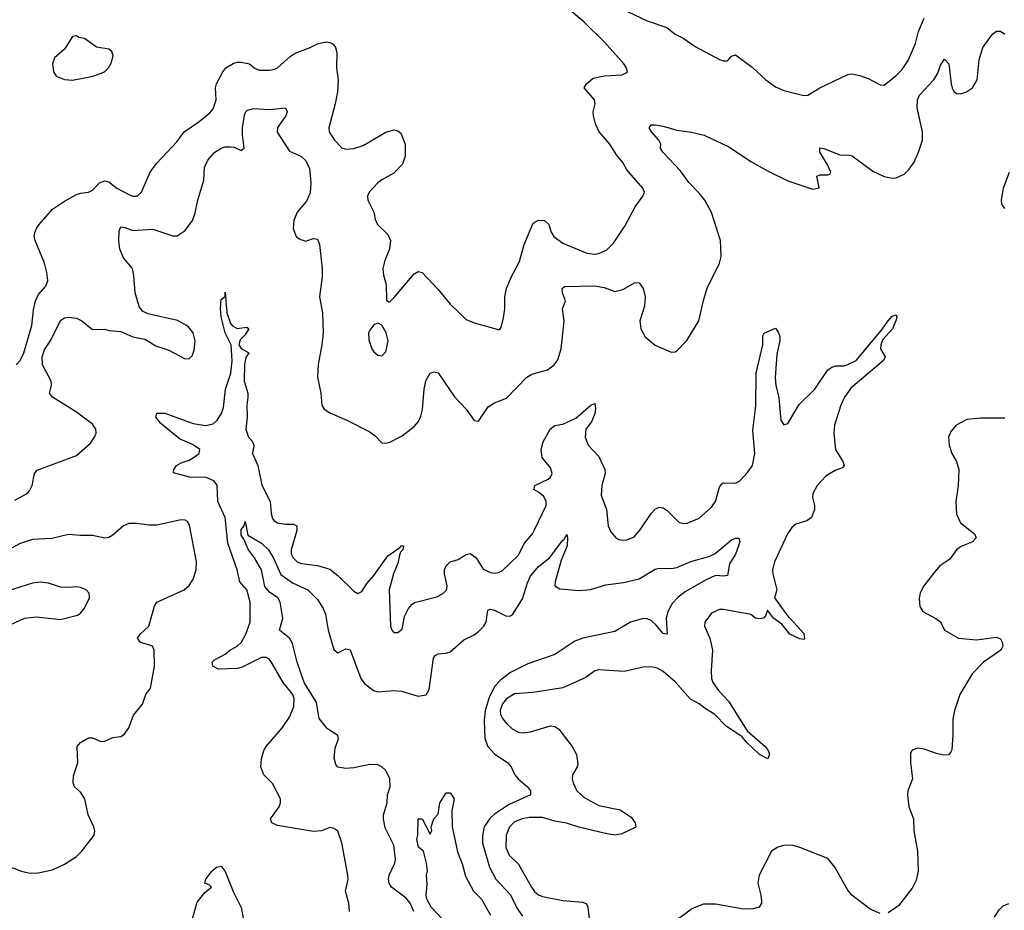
# Model space of a CAD drawing. Header units: inches. Extents: x 1552611 to 1694776, y 811966 to 917215.
# Tile 360 of 549: x 1664647 to 1669548, y 833235 to 837669. Entities that reach past the tile are written whole.
import ezdxf

# ---------------------------------------------------------------- set-up
doc = ezdxf.new("R2010")
doc.units = ezdxf.units.IN
doc.header["$MEASUREMENT"] = 0
doc.layers.add('B6863', color=7, linetype='Continuous')

msp = doc.modelspace()

# ---------------------------------------------------------------- linework, layer by layer
at = {"layer": 'B6863', "color": 5}
for points, elevation in [([(1664630, 835950.5), (1664650, 835972.7), (1664667.4, 836010), (1664707.3, 836147.3), (1664715.2, 836224.8), (1664725.4, 836270), (1664739.8, 836300.2), (1664777.5, 836342.5), (1664786.3, 836370), (1664782.2, 836410), (1664770, 836457.2), (1664723.6, 836570), (1664719.7, 836590), (1664722.4, 836610), (1664729.8, 836630), (1664744.4, 836650), (1664810, 836725.2), (1664870, 836766.4), (1664930, 836798), (1664950, 836805.5), (1664990, 836810.7), (1665010, 836820.7), (1665043.6, 836856.4), (1665070, 836867.2), (1665090, 836862.6), (1665130.8, 836830.8), (1665190, 836798.5), (1665210, 836790.3), (1665232.3, 836790), (1665254, 836810), (1665296.9, 836910), (1665327.3, 836952.7), (1665430, 837062.4), (1665465.1, 837110), (1665539.1, 837160.9), (1665594, 837206), (1665610, 837226), (1665625.1, 837270), (1665620.9, 837330), (1665626, 837350), (1665657.7, 837410), (1665673.3, 837430), (1665710, 837450.2), (1665730, 837457.3), (1665750, 837457.6), (1665791, 837450), (1665814.8, 837430), (1665838.4, 837418.4), (1665890, 837417), (1665910, 837421.3), (1665930.9, 837429.1), (1665993.6, 837486.4), (1666017.8, 837502.2), (1666090, 837529.1), (1666130, 837549.2), (1666170, 837558.5), (1666190, 837556), (1666206.7, 837546.7), (1666218.7, 837530), (1666226.4, 837506.4), (1666224.6, 837430), (1666232.1, 837367.9), (1666228.7, 837310), (1666218, 837250), (1666186, 837130), (1666187.4, 837110), (1666214.6, 837070), (1666251.2, 837031.2), (1666270, 837024.9), (1666310, 837028.1), (1666357, 837043), (1666470, 837108.5), (1666510, 837121.3), (1666530, 837116.4), (1666544.2, 837104.2), (1666566, 837050), (1666565.5, 836990), (1666553, 836950), (1666510, 836904.2), (1666450, 836871.8), (1666430, 836856.2), (1666386.4, 836810), (1666378, 836790), (1666380.5, 836770), (1666410.4, 836710), (1666416.1, 836676.1), (1666428, 836650), (1666479.3, 836599.3), (1666492.2, 836570), (1666488.3, 836528.3), (1666464.2, 836470), (1666454.2, 836430), (1666457.5, 836397.5), (1666470.4, 836350), (1666472, 836272), (1666484.7, 836264.7), (1666490, 836264.7), (1666510, 836284.7), (1666610, 836403), (1666630, 836415.5), (1666650, 836410.5), (1666730, 836325.5), (1666790, 836252.7), (1666870, 836176.4), (1666910, 836159.3), (1667034.6, 836125.4), (1667043.1, 836136.9), (1667055.4, 836184.6), (1667061.3, 836230), (1667061.1, 836290), (1667069.7, 836330), (1667093.4, 836386.6), (1667134.7, 836465.3), (1667158.3, 836550), (1667203.7, 836656.3), (1667230, 836671.8), (1667259.5, 836670), (1667280.6, 836650), (1667291.9, 836611.9), (1667306, 836590), (1667350, 836556.9), (1667470, 836507.4), (1667510, 836501.7), (1667530, 836505.7), (1667570, 836523.7), (1667603.6, 836556.4), (1667659.3, 836640.7), (1667710, 836737.3), (1667749.2, 836790), (1667757.2, 836810), (1667749.2, 836830), (1667670, 836922), (1667650, 836958.4), (1667617, 836997), (1667585, 837050), (1667531.1, 837110), (1667513.3, 837150), (1667503, 837190), (1667501.6, 837210), (1667511.5, 837250), (1667507.8, 837270), (1667456, 837330), (1667468.7, 837350), (1667501.6, 837378.4), (1667558, 837390), (1667646.2, 837393.8), (1667671.8, 837408.2), (1667667.4, 837430), (1667654.4, 837450), (1667557.6, 837557.6), (1667456.6, 837656.6), (1667325.8, 837770)], 940), ([(1667643.9, 837723.9), (1667770, 837663.5), (1667868.7, 837630), (1667910, 837597.6), (1667950, 837577.2), (1668010, 837535.6), (1668130, 837471.5), (1668150, 837464), (1668170, 837463.8), (1668190, 837486.8), (1668210, 837493.4), (1668292.5, 837432.4), (1668360.5, 837370), (1668410, 837335.4), (1668450, 837317), (1668550, 837292.2), (1668570, 837293), (1668629.7, 837330.3), (1668770, 837396.3), (1668790, 837399.1), (1668829.3, 837390.7), (1668870, 837376.3), (1668930, 837345.5), (1668950, 837343.8), (1669010, 837390.4), (1669039.1, 837420.9), (1669070, 837465.5), (1669106, 837550), (1669120.3, 837610), (1669150, 837677.1)], 940), ([(1664622.6, 835277.4), (1664684.2, 835310), (1664696.3, 835323.7), (1664708.3, 835350), (1664720.5, 835410), (1664733.6, 835426.4), (1664930, 835499.6), (1664998.9, 835561.1), (1665019.7, 835590), (1665028.2, 835610), (1665025.4, 835630), (1665010, 835655.4), (1664930, 835715.6), (1664809.8, 835789.8), (1664795.6, 835810), (1664805.1, 835850), (1664804.1, 835870), (1664760.7, 835950), (1664758.3, 835990), (1664770, 836025.8), (1664803.1, 836076.9), (1664850, 836172.1), (1664870, 836185.2), (1664890, 836188.5), (1664930, 836182.3), (1664956.5, 836170), (1665010, 836126), (1665070, 836127.7), (1665090, 836122), (1665150, 836117.3), (1665210, 836090.7), (1665270, 836079.3), (1665324.8, 836044.8), (1665390, 836023.2), (1665470, 835980.2), (1665490, 835981.7), (1665504.7, 835995.3), (1665515.7, 836024.3), (1665519.8, 836070), (1665509.8, 836110), (1665483.7, 836143.7), (1665431.9, 836171.9), (1665284.7, 836204.7), (1665258.3, 836218.3), (1665241.2, 836241.2), (1665222.5, 836310), (1665215.8, 836395.8), (1665208, 836430), (1665163.3, 836483.3), (1665145.8, 836525.8), (1665140.9, 836570), (1665142.5, 836617.5), (1665150, 836637), (1665170, 836634.7), (1665210, 836619.1), (1665310, 836625.8), (1665410, 836592.3), (1665430, 836593.1), (1665470, 836620.3), (1665506.3, 836670), (1665519.2, 836700.8), (1665533.6, 836770), (1665563.6, 836870), (1665566.6, 836933.4), (1665582.9, 836970), (1665617.6, 837010), (1665650, 837030.2), (1665670, 837036), (1665696.4, 837036.4), (1665713.7, 837033.7), (1665750, 837017.6), (1665765.1, 837030), (1665755.3, 837095.3), (1665755.6, 837130), (1665765.6, 837194.4), (1665770.7, 837209.3), (1665781, 837219), (1665810, 837227.2), (1665890, 837221.3), (1665970.5, 837230), (1665978, 837210), (1665971.8, 837190), (1665930, 837133), (1665928.7, 837108.7), (1665990, 837014.6), (1666050, 836987.2), (1666070, 836967.4), (1666089.6, 836929.6), (1666096.8, 836856.8), (1666093.6, 836806.4), (1666074.8, 836765.2), (1666027.8, 836710), (1666012.2, 836670), (1666008.5, 836630), (1666022.6, 836590), (1666037.4, 836577.4), (1666070, 836566.3), (1666110, 836579.5), (1666130, 836576.3), (1666139.6, 836550), (1666153, 836430), (1666151.9, 836388.1), (1666138.9, 836290), (1666155, 836210), (1666157.2, 836110), (1666151.3, 836050), (1666132, 835952), (1666129.2, 835890), (1666146, 835810), (1666151.4, 835750), (1666162.8, 835730), (1666190, 835711.3), (1666275.2, 835675.2), (1666390, 835616.4), (1666416.7, 835596.7), (1666450, 835562.8), (1666470, 835560.7), (1666490, 835566), (1666550, 835597), (1666610, 835644.2), (1666631.9, 835668.1), (1666644.4, 835695.6), (1666652.2, 835727.8), (1666660.2, 835830), (1666668.2, 835871.8), (1666690, 835908.5), (1666710, 835916.4), (1666730, 835910.5), (1666810.8, 835790.8), (1666868.9, 835730), (1666910, 835673.4), (1666930, 835670.7), (1666978.9, 835741.1), (1667010, 835762), (1667070, 835785.3), (1667171.4, 835888.6), (1667195.9, 835904.1), (1667273.5, 835926.5), (1667307.5, 835950), (1667324.9, 835975.2), (1667341.7, 836030), (1667357, 836170), (1667349, 836230), (1667363.2, 836270), (1667348.9, 836310), (1667347.8, 836330), (1667358.9, 836341.1), (1667510, 836344.6), (1667555.7, 836335.7), (1667610, 836315.8), (1667650, 836326.2), (1667710, 836360.8), (1667730, 836358.9), (1667750.8, 836330.8), (1667760.2, 836290), (1667757.1, 836242.9), (1667734, 836170), (1667738.5, 836130), (1667760.4, 836090), (1667810, 836048.2), (1667890, 836014), (1667910, 836014.8), (1667918.9, 836021.1), (1667967.9, 836072.1), (1668028.4, 836170), (1668050, 836270.8), (1668068.3, 836331.7), (1668130, 836456.3), (1668138.9, 836490), (1668135.3, 836570), (1668090, 836709.6), (1668056.7, 836770), (1668030, 836805.7), (1667978.4, 836858.4), (1667936.3, 836916.3), (1667847.6, 837010), (1667836.9, 837030), (1667837.6, 837050), (1667828.2, 837070), (1667791.3, 837110), (1667780.5, 837130), (1667790, 837144.9), (1667810, 837146), (1667850, 837139.2), (1667918.9, 837118.9), (1667990.8, 837109.2), (1668053.5, 837093.5), (1668176.2, 837036.2), (1668290, 836962), (1668370, 836916), (1668470, 836867), (1668594.8, 836825.2), (1668627.3, 836832.7), (1668615.3, 836890), (1668630, 836897.3), (1668670, 836896), (1668679.3, 836900.7), (1668684, 836910), (1668666.6, 836950), (1668629.4, 837010), (1668629.4, 837030.6), (1668650, 837027.3), (1668730, 836996.5), (1668775.2, 836995.2), (1668790.6, 836990.6), (1668894.2, 836914.2), (1668950, 836888.2), (1668990, 836880.4), (1669010, 836882.4), (1669050, 836900.5), (1669074.9, 836925.1), (1669099.6, 836960.4), (1669121.4, 837010), (1669140.4, 837070), (1669140.8, 837110), (1669113.7, 837230), (1669116.2, 837270), (1669126.8, 837293.2), (1669197.3, 837370), (1669216.7, 837403.3), (1669230, 837443), (1669250, 837472.7), (1669272, 837450), (1669283.2, 837350), (1669288, 837328), (1669298, 837310), (1669310, 837300.8), (1669330, 837300.2), (1669359.6, 837310), (1669389.7, 837330), (1669412.7, 837370), (1669423.4, 837470), (1669441.4, 837530), (1669490, 837596.4), (1669510, 837612.4), (1669530, 837612.2), (1669550, 837597)], 920), ([(1669571.8, 836908.2), (1669542.8, 836830), (1669533.4, 836770), (1669534.4, 836750), (1669549.1, 836729.1)], 920), ([(1666288.7, 833230), (1666285.3, 833270), (1666269.1, 833330), (1666281.5, 833390), (1666281, 833410), (1666250.8, 833570.8), (1666230, 833629.2), (1666210, 833642.9), (1666190, 833647.6), (1666149.3, 833630.7), (1666110, 833627.9), (1665930, 833657.3), (1665901.3, 833670), (1665895.4, 833690), (1665938.7, 833750), (1665945.3, 833770), (1665945.7, 833790), (1665905.6, 833865.6), (1665861.5, 833910), (1665847.8, 833950), (1665849.8, 833989.8), (1665862.3, 834030), (1665873.8, 834050), (1665955.3, 834144.7), (1665990, 834196.5), (1666012, 834250), (1666012.5, 834290), (1666006.3, 834310), (1665958.5, 834370), (1665904.5, 834464.5), (1665890, 834484.2), (1665874, 834494), (1665850, 834493), (1665755.1, 834444.9), (1665730, 834438.3), (1665636.3, 834436.3), (1665607.9, 834450), (1665605.6, 834470), (1665617.1, 834482.9), (1665669.8, 834510), (1665691.3, 834528.7), (1665729.9, 834550.1), (1665751.5, 834570), (1665772.2, 834610), (1665793.7, 834670), (1665794.1, 834770), (1665777, 834830), (1665743.2, 834870), (1665729.2, 834930), (1665683.5, 835063.5), (1665669.9, 835190), (1665632.5, 835270), (1665630, 835351.6), (1665613.4, 835373.4), (1665575.8, 835390), (1665492.3, 835392.3), (1665412.3, 835412.3), (1665414, 835430), (1665427.8, 835450), (1665450, 835462.3), (1665490, 835475.5), (1665510, 835488.1), (1665541.1, 835510), (1665543.9, 835530), (1665510, 835552), (1665442.9, 835582.9), (1665350, 835658.2), (1665324.6, 835690), (1665329.1, 835710.9), (1665369.9, 835710.1), (1665510, 835658.4), (1665571.9, 835648.1), (1665610, 835657.1), (1665630, 835675.6), (1665652.1, 835707.9), (1665662.1, 835737.9), (1665670.6, 835830), (1665697.8, 835910), (1665704.6, 835970), (1665699.9, 836050), (1665669.9, 836110.1), (1665650, 836189), (1665646.2, 836230), (1665650, 836276), (1665669.2, 836290.8), (1665670, 836312), (1665678, 836210), (1665697, 836157), (1665705.4, 836145.4), (1665730, 836131.4), (1665777.6, 836137.6), (1665788.2, 836130), (1665770, 836100.8), (1665744.9, 836075.1), (1665738.3, 836050), (1665750, 836032.1), (1665787, 836010), (1665772.5, 835987.5), (1665765.5, 835954.5), (1665764.8, 835870), (1665782, 835810), (1665782.9, 835790), (1665776.9, 835750), (1665779.4, 835690), (1665773, 835630), (1665785.9, 835590), (1665803.6, 835570), (1665813, 835550), (1665806.6, 835510), (1665831.6, 835450), (1665852.1, 835352.1), (1665894, 835270), (1665898.8, 835210), (1665905.4, 835185.4), (1665913.6, 835173.6), (1665930, 835163.6), (1665970, 835156.9), (1666010, 835158.1), (1666026.3, 835150), (1666026.2, 835126.2), (1665997.7, 835030), (1665999, 835010), (1666007.7, 834990), (1666028.1, 834970), (1666050, 834961.3), (1666130, 834952), (1666190, 834933), (1666230, 834901.5), (1666310, 834824.4), (1666330, 834812.7), (1666350, 834821.6), (1666375.9, 834864.1), (1666410, 834902), (1666479.9, 835000.1), (1666539.3, 835040.7), (1666546, 835050), (1666558, 835050), (1666554.6, 835030), (1666542.7, 835017.3), (1666537, 835003), (1666530, 834963.5), (1666508.2, 834910), (1666486, 834830), (1666493.4, 834650), (1666499.3, 834630), (1666510, 834618), (1666530, 834618.4), (1666550, 834634.8), (1666561.8, 834698.2), (1666582.7, 834737.3), (1666600.9, 834759.1), (1666612.9, 834767.1), (1666723.9, 834796.1), (1666751.6, 834810), (1666770.7, 834829.3), (1666775.3, 834850), (1666761.4, 834910), (1666762, 834930), (1666769.9, 834950.1), (1666790, 834969.4), (1666830, 834982.4), (1666870, 835007), (1666890, 835011), (1666919.7, 834990), (1666953.3, 834933.3), (1666990, 834916.5), (1667010, 834913.6), (1667030, 834916.1), (1667050, 834926.7), (1667130, 835003.5), (1667158.3, 835061.7), (1667199.3, 835110), (1667210.3, 835129.7), (1667267.2, 835250), (1667267, 835270), (1667255.4, 835295.4), (1667230, 835316.8), (1667205.6, 835330), (1667211.5, 835350), (1667278.3, 835381.7), (1667290, 835391.6), (1667297.7, 835410), (1667290, 835438.2), (1667247, 835490), (1667242.8, 835530), (1667253, 835567), (1667287.6, 835630), (1667310, 835649), (1667350, 835654.7), (1667414.9, 835685.1), (1667490, 835750.2), (1667510, 835758), (1667513, 835733), (1667509.1, 835709.1), (1667493.3, 835666.7), (1667465.1, 835630), (1667461.5, 835590), (1667477.3, 835550), (1667530, 835494), (1667559.1, 835430), (1667562, 835410), (1667544.4, 835350), (1667541.7, 835301.7), (1667568.2, 835230), (1667575.5, 835150), (1667590, 835118.8), (1667614.8, 835090), (1667630, 835080.5), (1667650, 835077.1), (1667670, 835079.3), (1667704.9, 835095.1), (1667736.2, 835130), (1667789.5, 835210), (1667810, 835232.7), (1667830, 835241.6), (1667850, 835239.3), (1667870, 835226), (1667928.1, 835168.1), (1667950, 835161.1), (1667970, 835161.7), (1668030, 835187.2), (1668090, 835242), (1668110.4, 835269.6), (1668130, 835342.4), (1668142.4, 835357.6), (1668150, 835363.2), (1668210, 835361.6), (1668230, 835372.2), (1668270, 835414.7), (1668294.3, 835450), (1668305.8, 835510), (1668296.5, 835623.5), (1668311.5, 835748.5), (1668313.5, 835910), (1668347, 836050), (1668345.6, 836094.4), (1668352.2, 836107.7), (1668410, 836134), (1668424.9, 836110), (1668430, 836091.3), (1668430.2, 836070), (1668415.8, 836004.2), (1668406.8, 835886.8), (1668410.8, 835850), (1668426.2, 835786.2), (1668435.2, 835675.2), (1668450, 835652.2), (1668470, 835658.9), (1668526.7, 835753.3), (1668605.8, 835830), (1668670, 835926.5), (1668690, 835939.6), (1668710, 835945.2), (1668750, 835945.8), (1668770, 835951.8), (1668810, 835972.9), (1668936.9, 836123.1), (1668970, 836170.6), (1668990, 836192.9), (1669010, 836199), (1669013.2, 836190), (1669010, 836174), (1668991.6, 836130), (1668943.5, 836076.5), (1668933.1, 836050), (1668932.6, 836030), (1668954.9, 835990), (1668947, 835973), (1668784.6, 835835.4), (1668752.8, 835790), (1668734.4, 835750), (1668703.5, 835650), (1668699.3, 835610), (1668707.2, 835530), (1668744.2, 835470), (1668750.4, 835449.6), (1668742, 835438), (1668710, 835427.1), (1668661.8, 835398.2), (1668616.5, 835350), (1668594.9, 835310), (1668593.4, 835290), (1668603.7, 835250), (1668603.1, 835230), (1668588.7, 835191.3), (1668566, 835174), (1668510, 835156.9), (1668490, 835140.7), (1668468.9, 835110), (1668403.6, 834970), (1668394.6, 834930), (1668396, 834910), (1668415.8, 834830), (1668404.7, 834790), (1668465.4, 834705.4), (1668550, 834613.4), (1668553.5, 834586.5), (1668550, 834582.7), (1668530, 834587.3), (1668481.2, 834610), (1668440.1, 834660.1), (1668399, 834690), (1668370, 834728.7), (1668359.6, 834700.4), (1668350, 834689.6), (1668333.3, 834686.7), (1668310, 834689.8), (1668287.2, 834707.2), (1668150, 834733.3), (1668130, 834733.5), (1668090, 834714), (1668057, 834670), (1668055.3, 834650), (1668082.4, 834590), (1668095, 834530), (1668088.6, 834428.6), (1668091.1, 834390), (1668097.8, 834370), (1668125.2, 834330), (1668175.7, 834275.7), (1668268.9, 834128.9), (1668358.1, 834050), (1668372.3, 834030), (1668379.4, 834010), (1668370.5, 833990), (1668330, 834010.5), (1668267.1, 834070), (1668240.9, 834100.9), (1668165, 834150), (1668106.6, 834210), (1668059.4, 834239.4), (1668030, 834263.8), (1667986.6, 834286.6), (1667910, 834373.1), (1667850, 834424.7), (1667820, 834440), (1667790, 834447.8), (1667750, 834445.3), (1667655.2, 834424.8), (1667527.9, 834432.1), (1667510, 834427.1), (1667465.4, 834394.6), (1667350, 834342), (1667201.3, 834318.7), (1667110, 834313.6), (1667070, 834288), (1667050, 834263.5), (1667038, 834230), (1667040.8, 834210), (1667050, 834190.3), (1667070, 834164.4), (1667098.1, 834138.1), (1667130, 834122), (1667150, 834119.3), (1667190, 834124.2), (1667290, 834152.7), (1667310, 834150.4), (1667330, 834137.1), (1667397.1, 834050), (1667419.3, 834010), (1667424.5, 833964.5), (1667421.6, 833950), (1667398.7, 833910), (1667396.5, 833890), (1667401.3, 833870), (1667420.8, 833830), (1667457.5, 833797.5), (1667530, 833756.3), (1667635.8, 833735.8), (1667690, 833698.8), (1667710.7, 833670), (1667714, 833650), (1667710, 833646.6), (1667644, 833616), (1667610, 833609.8), (1667570, 833615.3), (1667430, 833648.5), (1667368.6, 833668.6), (1667310, 833679.7), (1667250, 833697.9), (1667182.7, 833697.3), (1667148.2, 833690), (1667110, 833674.9), (1667084.3, 833650), (1667068.7, 833610), (1667067, 833547), (1667083.2, 833510), (1667130, 833464.2), (1667194.7, 833350), (1667210, 833329), (1667230, 833312.4), (1667250, 833303.2), (1667350, 833283.2), (1667450, 833276.2), (1667468.1, 833268.1), (1667475.4, 833250), (1667485.1, 833170)], 880), ([(1669550, 835685.7), (1669430, 835685.3), (1669362.2, 835677.8), (1669308.9, 835651.1), (1669281.7, 835618.3), (1669270.5, 835590), (1669274.4, 835550), (1669286.4, 835510), (1669310.4, 835470), (1669321.7, 835430), (1669319.2, 835350), (1669306.6, 835270), (1669310, 835206.8), (1669330, 835164.9), (1669400.4, 835110), (1669408.5, 835090), (1669390.4, 835070), (1669330, 835043.9), (1669310.3, 835030), (1669276.5, 834983.5), (1669227.3, 834950), (1669200.7, 834919.3), (1669148, 834850), (1669130, 834815.3), (1669125.2, 834785.2), (1669127.7, 834747.7), (1669143, 834723), (1669208.1, 834688.1), (1669230, 834671), (1669251, 834630), (1669320.7, 834590), (1669410, 834582.2), (1669510, 834594.7), (1669530, 834586.4), (1669538.2, 834570), (1669540.2, 834550), (1669530.2, 834529.8), (1669443.8, 834470), (1669387.8, 834412.2), (1669327.2, 834310), (1669300.8, 834230), (1669292.5, 834187.5), (1669292.4, 834107.6), (1669286.6, 834033.4), (1669279.7, 834020.3), (1669270, 834009.6), (1669246.7, 834006.7), (1669210, 834015.1), (1669150, 834037.4), (1669117.5, 834042.5), (1669090, 834033.2), (1669082, 834018), (1669081.3, 833970), (1669090.4, 833890), (1669068.4, 833830), (1669066.4, 833810), (1669073.7, 833750), (1669095.8, 833690), (1669097.4, 833630), (1669116.3, 833530), (1669120.2, 833430), (1669110, 833385.6), (1669090, 833345.4), (1669022.2, 833257.8), (1668970, 833222.7)], 920), ([(1664610, 833449), (1664654.8, 833430), (1664690, 833421.5), (1664730, 833420.3), (1664810, 833437.4), (1664870, 833465.3), (1664930, 833503.7), (1664956.9, 833530), (1665018.4, 833610), (1665020.7, 833630), (1665016.2, 833650), (1664988.4, 833710), (1664970.7, 833790.7), (1664950, 833822.9), (1664919.3, 833850), (1664912.3, 833870), (1664914.8, 833905.2), (1664935.6, 833970), (1664932.7, 834050), (1664949.5, 834070.5), (1664990, 834094), (1665010, 834093.4), (1665050, 834075.5), (1665070, 834078), (1665110, 834094.9), (1665150, 834100.4), (1665168.3, 834111.7), (1665190, 834142.8), (1665213.1, 834206.9), (1665258, 834262), (1665274.5, 834310), (1665298.5, 834341.5), (1665318.4, 834450), (1665316.2, 834530), (1665308, 834550), (1665247.1, 834570), (1665234, 834590), (1665247, 834610), (1665289.8, 834650), (1665318.5, 834750), (1665329.7, 834770), (1665465.6, 834830), (1665490, 834852.2), (1665510, 834884.4), (1665525.5, 834930), (1665527.1, 834970), (1665492.5, 835152.5), (1665482.4, 835170), (1665470, 835176.8), (1665450, 835179), (1665330, 835153.2), (1665290, 835152.2), (1665230, 835161.5), (1665190, 835160.2), (1665164, 835150), (1665110, 835102.4), (1665090, 835090.7), (1665070, 835087.1), (1665010, 835101.8), (1664950, 835100.3), (1664890, 835105.8), (1664806.2, 835086.2), (1664710, 835081.1), (1664650, 835061.1), (1664588.6, 835028.6)], 920), ([(1666609.7, 833230), (1666590.5, 833270), (1666570, 833295.3), (1666498.5, 833350), (1666485.6, 833370), (1666482.2, 833390), (1666485.5, 833410), (1666514.6, 833470), (1666517.7, 833490), (1666510, 833559.3), (1666465.4, 833645.4), (1666457.1, 833690), (1666458.6, 833710), (1666475.9, 833770), (1666478.2, 833810), (1666490.9, 833850), (1666489.1, 833890), (1666470, 833930.6), (1666450, 833949.8), (1666430, 833959.5), (1666390, 833961.1), (1666310, 833945), (1666270, 833941.6), (1666230, 833947.8), (1666220.2, 833960.2), (1666212.3, 833992.3), (1666218, 834042), (1666234.5, 834090), (1666230, 834105.2), (1666178.8, 834138.8), (1666137, 834190), (1666124.9, 834270), (1666063.2, 834370), (1666027.5, 834470), (1666004.2, 834564.2), (1665989.9, 834589.9), (1665940.5, 834630), (1665957.5, 834690), (1665943, 834770), (1665931.5, 834791.5), (1665890, 834819.6), (1665867.7, 834847.7), (1665850, 834929.7), (1665816.2, 834990), (1665786.7, 835030), (1665763.2, 835083.2), (1665750, 835102), (1665750, 835130.7), (1665764.5, 835150), (1665770, 835170.5), (1665783.2, 835103.2), (1665850, 835063.7), (1665885.4, 835030), (1665910, 834987.8), (1665946.7, 834906.7), (1666004.9, 834864.9), (1666081.7, 834830), (1666130, 834783.2), (1666157.6, 834737.6), (1666168.9, 834710), (1666182.5, 834630), (1666210, 834533), (1666230, 834516.5), (1666270, 834536.5), (1666292.1, 834532.1), (1666345, 834390), (1666363.9, 834363.9), (1666408.5, 834330), (1666430, 834322.9), (1666510, 834329.4), (1666546.7, 834326.7), (1666630, 834302), (1666670, 834308.4), (1666685.9, 834334.1), (1666707.4, 834490), (1666715.8, 834504.2), (1666730, 834512.4), (1666770, 834514.8), (1666790, 834522.5), (1666858.5, 834581.5), (1666910, 834606.7), (1666930, 834623.1), (1666956.9, 834650), (1666968.4, 834670), (1666977.2, 834730), (1666990, 834734.6), (1667010, 834729.1), (1667070, 834699.7), (1667090, 834701.6), (1667101, 834710), (1667150, 834786.3), (1667174.1, 834865.9), (1667190, 834899.1), (1667230, 834946.5), (1667284.4, 834990), (1667350, 835078), (1667357.7, 835082.3), (1667370, 835106), (1667374, 835090), (1667372.2, 835050), (1667342.3, 834977.7), (1667311.7, 834870), (1667311.3, 834850), (1667335, 834835), (1667432.5, 834827.5), (1667487.5, 834832.5), (1667565, 834855), (1667652.6, 834867.4), (1667730, 834884.7), (1667810, 834934.1), (1667830, 834938.4), (1667890, 834936.6), (1667917.8, 834942.2), (1667987.9, 834972.1), (1668082, 834998), (1668108.3, 835011.7), (1668190, 835079.3), (1668210, 835088.2), (1668227.1, 835087.1), (1668231.7, 835071.7), (1668225.8, 835050), (1668210, 835008.6), (1668180.7, 834959.3), (1668170, 834901.2), (1668150, 834898), (1668110, 834901.2), (1668061.5, 834878.5), (1667959.3, 834820.7), (1667925.4, 834794.6), (1667896.6, 834763.4), (1667874.5, 834725.5), (1667865.5, 834690), (1667870, 834609.6), (1667850, 834613.6), (1667815.5, 834655.5), (1667790, 834677.8), (1667770, 834686.2), (1667750, 834687.3), (1667688, 834670), (1667610, 834622.7), (1667450, 834589.8), (1667410, 834575.4), (1667311.3, 834508.7), (1667177.1, 834462.9), (1667090, 834418.4), (1667040.2, 834380.2), (1667010.8, 834349.2), (1666984.7, 834295.3), (1666964.1, 834230), (1666959.3, 834179.3), (1666962.7, 834090), (1666977.2, 834050), (1667010, 834014.9), (1667077.6, 833970), (1667094, 833950), (1667112.4, 833910), (1667128.4, 833890), (1667175.3, 833850), (1667190.4, 833829.6), (1667190.2, 833809.8), (1667079.9, 833760.1), (1667010, 833714.1), (1666988, 833692), (1666959.5, 833650), (1666950.5, 833610), (1666951.4, 833570), (1666986.1, 833450), (1667017.6, 833390), (1667090, 833312.9), (1667123.7, 833243.7), (1667150, 833206)], 860), ([(1664602.2, 834657.8), (1664670, 834688.8), (1664730, 834695.8), (1664850, 834683.1), (1664935.1, 834704.9), (1664950, 834714), (1664970, 834738.8), (1664995.1, 834790), (1664993.4, 834813.4), (1664977.2, 834830), (1664950, 834842.4), (1664930, 834846.3), (1664890, 834842), (1664850, 834844.7), (1664790, 834863.6), (1664750.5, 834869.5), (1664710, 834863.6), (1664590, 834825.6)], 940), ([(1666753.3, 833190), (1666695.5, 833250), (1666674, 833290), (1666669.8, 833310.2), (1666675.1, 833364.9), (1666671.7, 833410), (1666676.5, 833430), (1666672.2, 833470), (1666657.6, 833530), (1666632.3, 833550), (1666623, 833590), (1666629.6, 833610), (1666630, 833691.3), (1666650.4, 833690.4), (1666690, 833614), (1666698, 833630), (1666695.3, 833650), (1666708.7, 833690), (1666730, 833714), (1666738.4, 833770), (1666770, 833820.7), (1666790, 833819.5), (1666810.1, 833790), (1666798.2, 833730), (1666798.9, 833650), (1666826.3, 833526.3), (1666850, 833466), (1666865.3, 833405.3), (1666906, 833330), (1666945.3, 833290), (1666991.3, 833211.3)], 840), ([(1668930, 833219.5), (1668881.1, 833241.1), (1668789.6, 833310), (1668770, 833335.1), (1668704.7, 833450), (1668670, 833492.6), (1668530, 833548.4), (1668490, 833558.9), (1668450, 833558), (1668421, 833550), (1668390, 833529.2), (1668328.2, 833410), (1668322, 833370), (1668336.9, 833310), (1668339.1, 833280.9), (1668339, 833270), (1668328, 833250), (1668297.6, 833242.4), (1668250, 833241.3), (1668110, 833266.2), (1668050, 833264.9), (1667995.4, 833244.6), (1667921.1, 833190)], 920), ([(1665480.3, 833099.7), (1665530, 833276), (1665570, 833326), (1665602, 833350), (1665590, 833362), (1665568, 833370), (1665572.7, 833390), (1665603.1, 833430), (1665626.4, 833450), (1665650, 833455), (1665670, 833428.5), (1665710, 833328.5), (1665748.7, 833248.7), (1665777, 833097)], 880), ([(1669498.7, 833201.3), (1669522.3, 833237.7), (1669542.6, 833257.4), (1669571.2, 833268.8)], 920)]:
    msp.add_lwpolyline(points, dxfattribs=dict(at, elevation=elevation))
for points, elevation in [([(1664930, 837588), (1664910, 837586), (1664870, 837522), (1664820.7, 837479.3), (1664810.8, 837450), (1664814.8, 837410), (1664828.4, 837388.4), (1664870, 837370.5), (1664910, 837368.8), (1665012.7, 837387.3), (1665068.7, 837410), (1665089, 837430), (1665104.7, 837455.3), (1665112.3, 837490), (1665105.2, 837510), (1665090, 837522.7), (1665030, 837532.7), (1664970, 837576), (1664941.2, 837581.2)], 960), ([(1666430, 836159), (1666410, 836149.2), (1666390, 836124), (1666383.8, 836110), (1666384.1, 836075.9), (1666400.4, 836030), (1666410, 836016.3), (1666430, 835999.1), (1666450, 835996.3), (1666470, 836016), (1666480.4, 836070), (1666470.9, 836110.9), (1666450, 836149)], 940)]:
    msp.add_lwpolyline(points, close=True, dxfattribs=dict(at, elevation=elevation))

doc.saveas('drawing.dxf')
